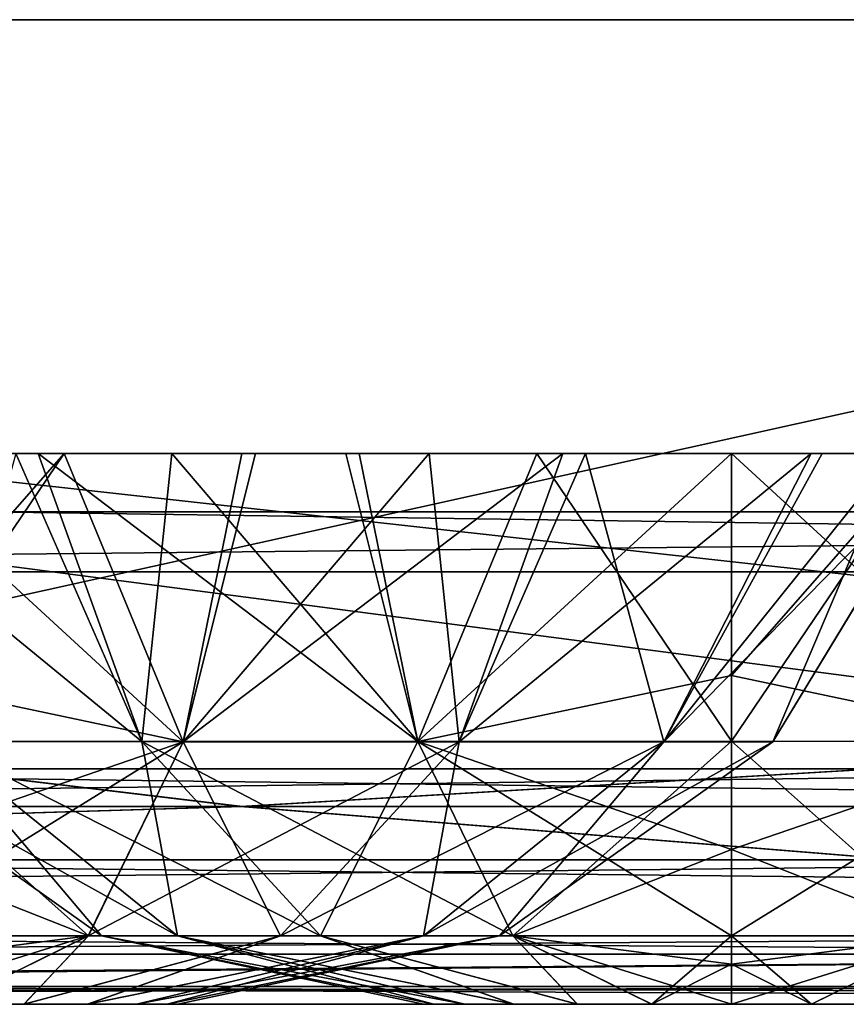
# Model space of a CAD drawing. Header units: millimetres. Extents: x -168 to 168, y -6 to 84.
# Tile 454 of 656: x 63.55 to 65.23, y -2 to 0. Entities that reach past the tile are written whole.
import ezdxf

# ---------------------------------------------------------------- set-up
doc = ezdxf.new("R2010")
doc.units = ezdxf.units.MM
doc.header["$LTSCALE"] = 65.185185
for name, color, linetype in [('14', 7, 'CONTINUOUS'), ('177', 7, 'CONTINUOUS'), ('207', 7, 'CONTINUOUS'), ('209', 7, 'CONTINUOUS'), ('213', 7, 'CONTINUOUS'), ('506', 7, 'CONTINUOUS'), ('507', 7, 'CONTINUOUS'), ('508', 7, 'CONTINUOUS'), ('509', 7, 'CONTINUOUS'), ('51', 7, 'CONTINUOUS'), ('510', 7, 'CONTINUOUS'), ('511', 7, 'CONTINUOUS'), ('54', 7, 'CONTINUOUS'), ('554', 7, 'CONTINUOUS'), ('556', 7, 'CONTINUOUS'), ('6', 7, 'CONTINUOUS'), ('66', 7, 'CONTINUOUS'), ('67', 7, 'CONTINUOUS'), ('70', 7, 'CONTINUOUS'), ('9', 7, 'CONTINUOUS')]:
    doc.layers.add(name, color=color, linetype=linetype)

msp = doc.modelspace()

# ---------------------------------------------------------------- linework, layer by layer
at = {"layer": '14', "linetype": 'CONTINUOUS'}
for points in [[(61.9698, -1.7064, -124.7895), (61.9698, -1.5218, -124.8336), (76.2636, -1.7064, -124.7895), (61.9698, -1.7064, -124.7895)], [(76.2636, -1.7064, -124.7895), (61.9698, -1.5218, -124.8336), (68.7969, -1.5218, -124.8336), (76.2636, -1.7064, -124.7895)], [(61.9698, -1.8612, -124.6798), (61.9698, -1.7064, -124.7895), (76.2636, -1.8612, -124.6798), (61.9698, -1.8612, -124.6798)], [(76.2636, -1.8612, -124.6798), (61.9698, -1.7064, -124.7895), (76.2636, -1.7064, -124.7895), (76.2636, -1.8612, -124.6798)], [(61.9698, -1.964, -124.5203), (61.9698, -1.8612, -124.6798), (76.2636, -1.964, -124.5203), (61.9698, -1.964, -124.5203)], [(76.2636, -1.964, -124.5203), (61.9698, -1.8612, -124.6798), (76.2636, -1.8612, -124.6798), (76.2636, -1.964, -124.5203)], [(70.3013, -2, -124.334), (61.9698, -2, -124.334), (61.9698, -1.964, -124.5203), (70.3013, -2, -124.334)], [(76.2635, -2, -124.334), (70.3013, -2, -124.334), (61.9698, -1.964, -124.5203), (76.2635, -2, -124.334)], [(76.2635, -2, -124.334), (61.9698, -1.964, -124.5203), (76.2636, -1.964, -124.5203), (76.2635, -2, -124.334)]]:
    msp.add_3dface(points, dxfattribs=at)
at = {"layer": '177', "linetype": 'CONTINUOUS'}
for points in [[(55.0671, 0, 124.9), (55.0376, -1.5218, 124.8336), (66.6738, -1.5218, 124.8336), (55.0671, 0, 124.9)], [(55.0671, 0, 124.9), (66.6738, -1.5218, 124.8336), (68.7969, -1.5218, 124.8336), (55.0671, 0, 124.9)], [(68.8339, 0, 124.9), (55.0671, 0, 124.9), (68.7969, -1.5218, 124.8336), (68.8339, 0, 124.9)]]:
    msp.add_3dface(points, dxfattribs=at)
at = {"layer": '207', "linetype": 'CONTINUOUS'}
for points in [[(77.7803, -1, 63.7044), (63.4866, -1, 63.6635), (77.7803, -1, 49.5479), (77.7803, -1, 63.7044)], [(63.4866, -1, 49.516), (63.4866, -1, 35.3686), (77.7803, -1, 35.3913), (63.4866, -1, 49.516)], [(77.7803, -1, 49.5479), (63.4866, -1, 49.516), (77.7803, -1, 35.3913), (77.7803, -1, 49.5479)], [(63.4866, -1, 35.3686), (63.4866, -1, 21.2212), (77.7803, -1, 21.2348), (63.4866, -1, 35.3686)], [(77.7803, -1, 35.3913), (63.4866, -1, 35.3686), (77.7803, -1, 21.2348), (77.7803, -1, 35.3913)], [(63.4866, -1, 21.2212), (63.4866, -1, 7.0737), (77.7803, -1, 7.0783), (63.4866, -1, 21.2212)], [(77.7803, -1, 21.2348), (63.4866, -1, 21.2212), (77.7803, -1, 7.0783), (77.7803, -1, 21.2348)], [(63.4866, -1, 7.0737), (63.4866, -1, -7.0737), (77.7803, -1, 7.0783), (63.4866, -1, 7.0737)], [(63.4866, -1, -7.0737), (63.4866, -1, -21.2212), (77.7803, -1, -7.0783), (63.4866, -1, -7.0737)], [(77.7803, -1, 7.0783), (63.4866, -1, -7.0737), (77.7803, -1, -7.0783), (77.7803, -1, 7.0783)], [(63.4866, -1, -21.2212), (63.4866, -1, -35.3686), (77.7803, -1, -21.2348), (63.4866, -1, -21.2212)], [(77.7803, -1, -7.0783), (63.4866, -1, -21.2212), (77.7803, -1, -21.2348), (77.7803, -1, -7.0783)], [(63.4866, -1, -35.3686), (63.4866, -1, -49.516), (77.7803, -1, -35.3913), (63.4866, -1, -35.3686)], [(63.4866, -1, 120.2521), (63.4866, -1, 106.1058), (77.7803, -1, 106.174), (63.4866, -1, 120.2521)], [(71.9608, -1, 120.2959), (63.4866, -1, 120.2521), (77.7803, -1, 106.174), (71.9608, -1, 120.2959)], [(63.4866, -1, 106.1058), (63.4866, -1, 91.9583), (77.7803, -1, 92.0174), (63.4866, -1, 106.1058)], [(77.7803, -1, 106.174), (63.4866, -1, 106.1058), (77.7803, -1, 92.0174), (77.7803, -1, 106.174)], [(63.4866, -1, 91.9583), (63.4866, -1, 77.8109), (77.7803, -1, 77.8609), (63.4866, -1, 91.9583)], [(77.7803, -1, 92.0174), (63.4866, -1, 91.9583), (77.7803, -1, 77.8609), (77.7803, -1, 92.0174)], [(63.4866, -1, 77.8109), (63.4866, -1, 63.6635), (77.7803, -1, 63.7044), (63.4866, -1, 77.8109)], [(77.7803, -1, 77.8609), (63.4866, -1, 77.8109), (77.7803, -1, 63.7044), (77.7803, -1, 77.8609)], [(63.4866, -1, 63.6635), (63.4866, -1, 49.516), (77.7803, -1, 49.5479), (63.4866, -1, 63.6635)], [(77.7803, -1, -21.2348), (63.4866, -1, -35.3686), (77.7803, -1, -35.3913), (77.7803, -1, -21.2348)], [(63.4866, -1, -49.516), (63.4866, -1, -63.6635), (77.7803, -1, -49.5479), (63.4866, -1, -49.516)], [(77.7803, -1, -35.3913), (63.4866, -1, -49.516), (77.7803, -1, -49.5479), (77.7803, -1, -35.3913)], [(63.4866, -1, -63.6635), (63.4866, -1, -77.8109), (77.7803, -1, -63.7044), (63.4866, -1, -63.6635)], [(77.7803, -1, -49.5479), (63.4866, -1, -63.6635), (77.7803, -1, -63.7044), (77.7803, -1, -49.5479)], [(63.4866, -1, -77.8109), (63.4866, -1, -91.9583), (77.7803, -1, -77.8609), (63.4866, -1, -77.8109)], [(77.7803, -1, -63.7044), (63.4866, -1, -77.8109), (77.7803, -1, -77.8609), (77.7803, -1, -63.7044)], [(63.4866, -1, -91.9583), (63.4866, -1, -106.1058), (77.7803, -1, -92.0174), (63.4866, -1, -91.9583)], [(77.7803, -1, -77.8609), (63.4866, -1, -91.9583), (77.7803, -1, -92.0174), (77.7803, -1, -77.8609)], [(63.4866, -1, -106.1058), (63.4866, -1, -120.2521), (77.7803, -1, -106.174), (63.4866, -1, -106.1058)], [(77.7803, -1, -92.0174), (63.4866, -1, -106.1058), (77.7803, -1, -106.174), (77.7803, -1, -92.0174)], [(77.7803, -1, -106.174), (63.4866, -1, -120.2521), (71.9608, -1, -120.2959), (77.7803, -1, -106.174)]]:
    msp.add_3dface(points, dxfattribs=at)
at = {"layer": '209', "linetype": 'CONTINUOUS'}
for points in [[(60.0287, -1.1213, -120.3571), (72.0343, -1.1213, -120.4176), (63.4866, -1, -120.2521), (60.0287, -1.1213, -120.3571)], [(63.4866, -1, -120.2521), (72.0343, -1.1213, -120.4176), (71.9608, -1, -120.2959), (63.4866, -1, -120.2521)]]:
    msp.add_3dface(points, dxfattribs=at)
at = {"layer": '213', "linetype": 'CONTINUOUS'}
for points in [[(60.0287, -1.1213, 120.3571), (63.4866, -1, 120.2521), (71.9608, -1, 120.2959), (60.0287, -1.1213, 120.3571)], [(72.0343, -1.1213, 120.4176), (60.0287, -1.1213, 120.3571), (71.9608, -1, 120.2959), (72.0343, -1.1213, 120.4176)]]:
    msp.add_3dface(points, dxfattribs=at)
at = {"layer": '506', "linetype": 'CONTINUOUS'}
for points in [[(64.3744, -2, 38.9997), (64.3958, -2, 38.838), (64.3956, -2, 39.1615), (64.3744, -2, 38.9997)], [(64.3956, -2, 39.1615), (64.3958, -2, 38.838), (64.4579, -2, 39.3123), (64.3956, -2, 39.1615)], [(64.3958, -2, 38.838), (64.4582, -2, 38.6873), (64.4579, -2, 39.3123), (64.3958, -2, 38.838)], [(64.4579, -2, 39.3123), (64.4582, -2, 38.6873), (64.5572, -2, 39.4418), (64.4579, -2, 39.3123)], [(64.4582, -2, 38.6873), (64.5576, -2, 38.5577), (64.5572, -2, 39.4418), (64.4582, -2, 38.6873)], [(64.5572, -2, 39.4418), (64.5576, -2, 38.5577), (64.6865, -2, 39.5413), (64.5572, -2, 39.4418)], [(64.5576, -2, 38.5577), (64.6871, -2, 38.4583), (64.6865, -2, 39.5413), (64.5576, -2, 38.5577)], [(64.6865, -2, 39.5413), (64.6871, -2, 38.4583), (64.8375, -2, 39.6041), (64.6865, -2, 39.5413)], [(64.6871, -2, 38.4583), (64.8379, -2, 38.3958), (64.8375, -2, 39.6041), (64.6871, -2, 38.4583)], [(64.8375, -2, 39.6041), (65, -2, 38.3744), (65, -2, 39.6256), (64.8375, -2, 39.6041)], [(64.8379, -2, 38.3958), (65, -2, 38.3744), (64.8375, -2, 39.6041), (64.8379, -2, 38.3958)], [(65.1621, -2, 39.6042), (65, -2, 39.6256), (65.1625, -2, 38.3959), (65.1621, -2, 39.6042)], [(65, -2, 39.6256), (65, -2, 38.3744), (65.1625, -2, 38.3959), (65, -2, 39.6256)], [(65.3129, -2, 39.5417), (65.1621, -2, 39.6042), (65.1625, -2, 38.3959), (65.3129, -2, 39.5417)], [(65.3135, -2, 38.4587), (65.3129, -2, 39.5417), (65.1625, -2, 38.3959), (65.3135, -2, 38.4587)]]:
    msp.add_3dface(points, dxfattribs=at)
at = {"layer": '507', "linetype": 'CONTINUOUS'}
for points in [[(63.3868, -1.4659, 38.0686), (63.0885, -0.8815, 37.8651), (63.8026, -1.4659, 37.573), (63.3868, -1.4659, 38.0686)], [(63.0885, -0.8815, 37.8651), (63.5924, -0.8815, 37.2794), (63.8026, -1.4659, 37.573), (63.0885, -0.8815, 37.8651)], [(63.8026, -1.4659, 40.427), (63.5467, -0.8815, 40.6822), (63.3868, -1.4659, 39.9314), (63.8026, -1.4659, 40.427)], [(63.8638, -0.8815, 40.9107), (63.5467, -0.8815, 40.6822), (63.8026, -1.4659, 40.427), (63.8638, -0.8815, 40.9107)], [(63.5924, -0.8815, 37.2794), (64.2442, -0.8815, 36.9094), (64.3629, -1.4659, 37.2495), (63.5924, -0.8815, 37.2794)], [(63.8026, -1.4659, 37.573), (63.5924, -0.8815, 37.2794), (64.3629, -1.4659, 37.2495), (63.8026, -1.4659, 37.573)], [(64.3629, -1.4659, 40.7505), (63.8638, -0.8815, 40.9107), (63.8026, -1.4659, 40.427), (64.3629, -1.4659, 40.7505)], [(64.2166, -0.8815, 41.0804), (63.8638, -0.8815, 40.9107), (64.3629, -1.4659, 40.7505), (64.2166, -0.8815, 41.0804)], [(64.6048, -0.8815, 41.1876), (64.2166, -0.8815, 41.0804), (64.3629, -1.4659, 40.7505), (64.6048, -0.8815, 41.1876)], [(64.2442, -0.8815, 36.9094), (65, -0.8815, 36.777), (64.3629, -1.4659, 37.2495), (64.2442, -0.8815, 36.9094)], [(64.3629, -1.4659, 37.2495), (65, -0.8815, 36.777), (65, -1.3318, 37.0234), (64.3629, -1.4659, 37.2495)], [(65, -1.4658, 40.8629), (64.6048, -0.8815, 41.1876), (64.3629, -1.4659, 40.7505), (65, -1.4658, 40.8629)], [(65, -0.8815, 41.223), (64.6048, -0.8815, 41.1876), (65, -1.4658, 40.8629), (65, -0.8815, 41.223)], [(65, -1.3318, 40.9766), (65, -0.8815, 41.223), (65, -1.4658, 40.8629), (65, -1.3318, 40.9766)], [(65, -1.4658, 37.1371), (64.3629, -1.4659, 37.2495), (65, -1.3318, 37.0234), (65, -1.4658, 37.1371)], [(63.1655, -1.4659, 38.6765), (63.3868, -1.4659, 38.0686), (63.7208, -1.8609, 38.7744), (63.1655, -1.4659, 38.6765)], [(63.8751, -1.8609, 39.6495), (63.1655, -1.4659, 39.3235), (63.7208, -1.8609, 39.2256), (63.8751, -1.8609, 39.6495)], [(63.1655, -1.4659, 39.3235), (63.1655, -1.4659, 38.6765), (63.7208, -1.8609, 39.2256), (63.1655, -1.4659, 39.3235)], [(63.3868, -1.4659, 39.9314), (63.1655, -1.4659, 39.3235), (63.8751, -1.8609, 39.6495), (63.3868, -1.4659, 39.9314)], [(63.7208, -1.8609, 39.2256), (63.1655, -1.4659, 38.6765), (63.7208, -1.8609, 38.7744), (63.7208, -1.8609, 39.2256)], [(64.1651, -1.8609, 39.995), (63.3868, -1.4659, 39.9314), (63.8751, -1.8609, 39.6495), (64.1651, -1.8609, 39.995)], [(63.8026, -1.4659, 40.427), (63.3868, -1.4659, 39.9314), (64.1651, -1.8609, 39.995), (63.8026, -1.4659, 40.427)], [(63.7208, -1.8609, 38.7744), (63.3868, -1.4659, 38.0686), (63.8751, -1.8609, 38.3505), (63.7208, -1.8609, 38.7744)], [(63.3868, -1.4659, 38.0686), (63.8026, -1.4659, 37.573), (63.8751, -1.8609, 38.3505), (63.3868, -1.4659, 38.0686)], [(64.5557, -1.8609, 40.2206), (63.8026, -1.4659, 40.427), (64.1651, -1.8609, 39.995), (64.5557, -1.8609, 40.2206)], [(64.3629, -1.4659, 40.7505), (63.8026, -1.4659, 40.427), (64.5557, -1.8609, 40.2206), (64.3629, -1.4659, 40.7505)], [(63.8751, -1.8609, 38.3505), (63.8026, -1.4659, 37.573), (64.1651, -1.8609, 38.005), (63.8751, -1.8609, 38.3505)], [(63.8026, -1.4659, 37.573), (64.3629, -1.4659, 37.2495), (64.1651, -1.8609, 38.005), (63.8026, -1.4659, 37.573)], [(64.1651, -1.8609, 38.005), (64.3629, -1.4659, 37.2495), (64.5557, -1.8609, 37.7794), (64.1651, -1.8609, 38.005)], [(65, -1.4658, 40.8629), (64.3629, -1.4659, 40.7505), (65, -1.6856, 40.6105), (65, -1.4658, 40.8629)], [(64.3629, -1.4659, 37.2495), (65, -1.4658, 37.1371), (64.5557, -1.8609, 37.7794), (64.3629, -1.4659, 37.2495)], [(65, -1.8609, 40.299), (64.3629, -1.4659, 40.7505), (64.5557, -1.8609, 40.2206), (65, -1.8609, 40.299)], [(65, -1.6856, 40.6105), (64.3629, -1.4659, 40.7505), (65, -1.8609, 40.299), (65, -1.6856, 40.6105)], [(65, -1.4658, 37.1371), (65, -1.6856, 37.3895), (64.5557, -1.8609, 37.7794), (65, -1.4658, 37.1371)], [(64.5557, -1.8609, 37.7794), (65, -1.6856, 37.3895), (65, -1.8609, 37.701), (64.5557, -1.8609, 37.7794)], [(64.4579, -2, 39.3123), (63.8751, -1.8609, 39.6495), (63.7208, -1.8609, 39.2256), (64.4579, -2, 39.3123)], [(64.3956, -2, 39.1615), (64.4579, -2, 39.3123), (63.7208, -1.8609, 39.2256), (64.3956, -2, 39.1615)], [(64.3958, -2, 38.838), (64.3744, -2, 38.9997), (63.7208, -1.8609, 38.7744), (64.3958, -2, 38.838)], [(64.3958, -2, 38.838), (63.7208, -1.8609, 38.7744), (63.8751, -1.8609, 38.3505), (64.3958, -2, 38.838)], [(64.3744, -2, 38.9997), (64.3956, -2, 39.1615), (63.7208, -1.8609, 39.2256), (64.3744, -2, 38.9997)], [(64.3744, -2, 38.9997), (63.7208, -1.8609, 39.2256), (63.7208, -1.8609, 38.7744), (64.3744, -2, 38.9997)], [(64.4579, -2, 39.3123), (64.5572, -2, 39.4418), (63.8751, -1.8609, 39.6495), (64.4579, -2, 39.3123)], [(64.5572, -2, 39.4418), (64.1651, -1.8609, 39.995), (63.8751, -1.8609, 39.6495), (64.5572, -2, 39.4418)], [(64.5576, -2, 38.5577), (64.4582, -2, 38.6873), (63.8751, -1.8609, 38.3505), (64.5576, -2, 38.5577)], [(64.5576, -2, 38.5577), (63.8751, -1.8609, 38.3505), (64.1651, -1.8609, 38.005), (64.5576, -2, 38.5577)], [(64.4582, -2, 38.6873), (64.3958, -2, 38.838), (63.8751, -1.8609, 38.3505), (64.4582, -2, 38.6873)], [(64.5572, -2, 39.4418), (64.6865, -2, 39.5413), (64.1651, -1.8609, 39.995), (64.5572, -2, 39.4418)], [(64.6865, -2, 39.5413), (64.5557, -1.8609, 40.2206), (64.1651, -1.8609, 39.995), (64.6865, -2, 39.5413)], [(64.6871, -2, 38.4583), (64.5576, -2, 38.5577), (64.1651, -1.8609, 38.005), (64.6871, -2, 38.4583)], [(64.6871, -2, 38.4583), (64.1651, -1.8609, 38.005), (64.5557, -1.8609, 37.7794), (64.6871, -2, 38.4583)], [(64.6865, -2, 39.5413), (64.8375, -2, 39.6041), (64.5557, -1.8609, 40.2206), (64.6865, -2, 39.5413)], [(64.8375, -2, 39.6041), (65, -2, 39.6256), (64.5557, -1.8609, 40.2206), (64.8375, -2, 39.6041)], [(64.5557, -1.8609, 40.2206), (65, -2, 39.6256), (65, -1.9185, 40.1457), (64.5557, -1.8609, 40.2206)], [(65, -1.8609, 40.299), (64.5557, -1.8609, 40.2206), (65, -1.9185, 40.1457), (65, -1.8609, 40.299)], [(64.8379, -2, 38.3958), (64.6871, -2, 38.4583), (64.5557, -1.8609, 37.7794), (64.8379, -2, 38.3958)], [(64.8379, -2, 38.3958), (64.5557, -1.8609, 37.7794), (65, -1.8609, 37.701), (64.8379, -2, 38.3958)], [(64.8379, -2, 38.3958), (65, -1.8609, 37.701), (65, -1.9185, 37.8543), (64.8379, -2, 38.3958)], [(65, -2, 38.3744), (64.8379, -2, 38.3958), (65, -1.9185, 37.8543), (65, -2, 38.3744)]]:
    msp.add_3dface(points, dxfattribs=at)
at = {"layer": '508', "linetype": 'CONTINUOUS'}
for points in [[(65, -0.8815, 41.223), (65, -1.3318, 40.9766), (65.6369, -1.4666, 40.7498), (65, -0.8815, 41.223)], [(65, -0.8815, 41.223), (65.6369, -1.4666, 40.7498), (65.7558, -0.8815, 41.0906), (65, -0.8815, 41.223)], [(65, -1.3318, 37.0234), (65, -0.8815, 36.777), (65.3952, -0.8815, 36.8124), (65, -1.3318, 37.0234)], [(65, -1.4658, 37.1371), (65, -1.3318, 37.0234), (65.3952, -0.8815, 36.8124), (65, -1.4658, 37.1371)], [(65.6369, -1.4666, 37.2502), (65, -1.4658, 37.1371), (65.3952, -0.8815, 36.8124), (65.6369, -1.4666, 37.2502)], [(65, -1.3318, 40.9766), (65, -1.4658, 40.8629), (65.6369, -1.4666, 40.7498), (65, -1.3318, 40.9766)], [(65, -1.6856, 37.3895), (65, -1.4658, 37.1371), (65.6369, -1.4666, 37.2502), (65, -1.6856, 37.3895)], [(65, -1.4658, 40.8629), (65, -1.6856, 40.6105), (65.4441, -1.8612, 40.22), (65, -1.4658, 40.8629)], [(65.6369, -1.4666, 40.7498), (65, -1.4658, 40.8629), (65.4441, -1.8612, 40.22), (65.6369, -1.4666, 40.7498)], [(65, -1.8609, 37.701), (65, -1.6856, 37.3895), (65.6369, -1.4666, 37.2502), (65, -1.8609, 37.701)], [(65, -1.8609, 37.701), (65.6369, -1.4666, 37.2502), (65.444, -1.8612, 37.78), (65, -1.8609, 37.701)], [(65, -1.6856, 40.6105), (65, -1.8609, 40.299), (65.4441, -1.8612, 40.22), (65, -1.6856, 40.6105)], [(65, -1.9185, 37.8543), (65, -1.8609, 37.701), (65.444, -1.8612, 37.78), (65, -1.9185, 37.8543)], [(65, -1.8609, 40.299), (65.1621, -2, 39.6042), (65.4441, -1.8612, 40.22), (65, -1.8609, 40.299)], [(65.1621, -2, 39.6042), (65, -1.8609, 40.299), (65, -1.9185, 40.1457), (65.1621, -2, 39.6042)], [(65.1625, -2, 38.3959), (65, -2, 38.3744), (65.444, -1.8612, 37.78), (65.1625, -2, 38.3959)], [(65, -2, 38.3744), (65, -1.9185, 37.8543), (65.444, -1.8612, 37.78), (65, -2, 38.3744)], [(65.1621, -2, 39.6042), (65.3129, -2, 39.5417), (65.4441, -1.8612, 40.22), (65.1621, -2, 39.6042)], [(65.3135, -2, 38.4587), (65.1625, -2, 38.3959), (65.444, -1.8612, 37.78), (65.3135, -2, 38.4587)], [(65, -2, 39.6256), (65.1621, -2, 39.6042), (65, -1.9185, 40.1457), (65, -2, 39.6256)]]:
    msp.add_3dface(points, dxfattribs=at)
at = {"layer": '509', "linetype": 'CONTINUOUS'}
for points in [[(64.3744, -2, -28.0003), (64.3958, -2, -28.162), (64.3956, -2, -27.8385), (64.3744, -2, -28.0003)], [(64.3956, -2, -27.8385), (64.3958, -2, -28.162), (64.4579, -2, -27.6877), (64.3956, -2, -27.8385)], [(64.3958, -2, -28.162), (64.4582, -2, -28.3127), (64.4579, -2, -27.6877), (64.3958, -2, -28.162)], [(64.4579, -2, -27.6877), (64.4582, -2, -28.3127), (64.5572, -2, -27.5582), (64.4579, -2, -27.6877)], [(64.4582, -2, -28.3127), (64.5576, -2, -28.4423), (64.5572, -2, -27.5582), (64.4582, -2, -28.3127)], [(64.5572, -2, -27.5582), (64.5576, -2, -28.4423), (64.6865, -2, -27.4587), (64.5572, -2, -27.5582)], [(64.5576, -2, -28.4423), (64.6871, -2, -28.5417), (64.6865, -2, -27.4587), (64.5576, -2, -28.4423)], [(64.6865, -2, -27.4587), (64.6871, -2, -28.5417), (64.8375, -2, -27.3959), (64.6865, -2, -27.4587)], [(64.6871, -2, -28.5417), (64.8379, -2, -28.6042), (64.8375, -2, -27.3959), (64.6871, -2, -28.5417)], [(64.8375, -2, -27.3959), (65, -2, -28.6256), (65, -2, -27.3744), (64.8375, -2, -27.3959)], [(64.8379, -2, -28.6042), (65, -2, -28.6256), (64.8375, -2, -27.3959), (64.8379, -2, -28.6042)], [(65.1621, -2, -27.3958), (65, -2, -27.3744), (65.1625, -2, -28.6041), (65.1621, -2, -27.3958)], [(65, -2, -27.3744), (65, -2, -28.6256), (65.1625, -2, -28.6041), (65, -2, -27.3744)], [(65.3129, -2, -27.4583), (65.1621, -2, -27.3958), (65.1625, -2, -28.6041), (65.3129, -2, -27.4583)], [(65.3135, -2, -28.5413), (65.3129, -2, -27.4583), (65.1625, -2, -28.6041), (65.3135, -2, -28.5413)]]:
    msp.add_3dface(points, dxfattribs=at)
at = {"layer": '51', "linetype": 'CONTINUOUS'}
for points in [[(68.7916, -2, 122.5215), (55.5345, -2, 124.334), (55.2599, -2, 122.4575), (68.7916, -2, 122.5215)], [(66.6738, -2, 124.334), (55.5345, -2, 124.334), (68.7916, -2, 122.5215), (66.6738, -2, 124.334)]]:
    msp.add_3dface(points, dxfattribs=at)
at = {"layer": '510', "linetype": 'CONTINUOUS'}
for points in [[(63.3868, -1.4659, -28.9314), (63.0885, -0.8815, -29.1349), (63.8026, -1.4659, -29.427), (63.3868, -1.4659, -28.9314)], [(63.0885, -0.8815, -29.1349), (63.5924, -0.8815, -29.7206), (63.8026, -1.4659, -29.427), (63.0885, -0.8815, -29.1349)], [(63.8026, -1.4659, -26.573), (63.5467, -0.8815, -26.3178), (63.3868, -1.4659, -27.0686), (63.8026, -1.4659, -26.573)], [(63.8638, -0.8815, -26.0893), (63.5467, -0.8815, -26.3178), (63.8026, -1.4659, -26.573), (63.8638, -0.8815, -26.0893)], [(63.5924, -0.8815, -29.7206), (64.2442, -0.8815, -30.0906), (64.3629, -1.4659, -29.7505), (63.5924, -0.8815, -29.7206)], [(63.8026, -1.4659, -29.427), (63.5924, -0.8815, -29.7206), (64.3629, -1.4659, -29.7505), (63.8026, -1.4659, -29.427)], [(64.3629, -1.4659, -26.2495), (63.8638, -0.8815, -26.0893), (63.8026, -1.4659, -26.573), (64.3629, -1.4659, -26.2495)], [(64.2166, -0.8815, -25.9196), (63.8638, -0.8815, -26.0893), (64.3629, -1.4659, -26.2495), (64.2166, -0.8815, -25.9196)], [(64.6048, -0.8815, -25.8124), (64.2166, -0.8815, -25.9196), (64.3629, -1.4659, -26.2495), (64.6048, -0.8815, -25.8124)], [(64.2442, -0.8815, -30.0906), (65, -0.8815, -30.223), (64.3629, -1.4659, -29.7505), (64.2442, -0.8815, -30.0906)], [(64.3629, -1.4659, -29.7505), (65, -0.8815, -30.223), (65, -1.3318, -29.9766), (64.3629, -1.4659, -29.7505)], [(65, -1.4658, -26.1371), (64.6048, -0.8815, -25.8124), (64.3629, -1.4659, -26.2495), (65, -1.4658, -26.1371)], [(65, -0.8815, -25.777), (64.6048, -0.8815, -25.8124), (65, -1.4658, -26.1371), (65, -0.8815, -25.777)], [(65, -1.3318, -26.0234), (65, -0.8815, -25.777), (65, -1.4658, -26.1371), (65, -1.3318, -26.0234)], [(65, -1.4658, -29.8629), (64.3629, -1.4659, -29.7505), (65, -1.3318, -29.9766), (65, -1.4658, -29.8629)], [(63.1655, -1.4659, -28.3235), (63.3868, -1.4659, -28.9314), (63.7208, -1.8609, -28.2256), (63.1655, -1.4659, -28.3235)], [(63.8751, -1.8609, -27.3505), (63.1655, -1.4659, -27.6765), (63.7208, -1.8609, -27.7744), (63.8751, -1.8609, -27.3505)], [(63.1655, -1.4659, -27.6765), (63.1655, -1.4659, -28.3235), (63.7208, -1.8609, -27.7744), (63.1655, -1.4659, -27.6765)], [(63.3868, -1.4659, -27.0686), (63.1655, -1.4659, -27.6765), (63.8751, -1.8609, -27.3505), (63.3868, -1.4659, -27.0686)], [(63.7208, -1.8609, -27.7744), (63.1655, -1.4659, -28.3235), (63.7208, -1.8609, -28.2256), (63.7208, -1.8609, -27.7744)], [(64.1651, -1.8609, -27.005), (63.3868, -1.4659, -27.0686), (63.8751, -1.8609, -27.3505), (64.1651, -1.8609, -27.005)], [(63.8026, -1.4659, -26.573), (63.3868, -1.4659, -27.0686), (64.1651, -1.8609, -27.005), (63.8026, -1.4659, -26.573)], [(63.7208, -1.8609, -28.2256), (63.3868, -1.4659, -28.9314), (63.8751, -1.8609, -28.6495), (63.7208, -1.8609, -28.2256)], [(63.3868, -1.4659, -28.9314), (63.8026, -1.4659, -29.427), (63.8751, -1.8609, -28.6495), (63.3868, -1.4659, -28.9314)], [(64.5557, -1.8609, -26.7794), (63.8026, -1.4659, -26.573), (64.1651, -1.8609, -27.005), (64.5557, -1.8609, -26.7794)], [(64.3629, -1.4659, -26.2495), (63.8026, -1.4659, -26.573), (64.5557, -1.8609, -26.7794), (64.3629, -1.4659, -26.2495)], [(63.8751, -1.8609, -28.6495), (63.8026, -1.4659, -29.427), (64.1651, -1.8609, -28.995), (63.8751, -1.8609, -28.6495)], [(63.8026, -1.4659, -29.427), (64.3629, -1.4659, -29.7505), (64.1651, -1.8609, -28.995), (63.8026, -1.4659, -29.427)], [(64.1651, -1.8609, -28.995), (64.3629, -1.4659, -29.7505), (64.5557, -1.8609, -29.2206), (64.1651, -1.8609, -28.995)], [(65, -1.4658, -26.1371), (64.3629, -1.4659, -26.2495), (65, -1.6856, -26.3895), (65, -1.4658, -26.1371)], [(64.3629, -1.4659, -29.7505), (65, -1.4658, -29.8629), (64.5557, -1.8609, -29.2206), (64.3629, -1.4659, -29.7505)], [(65, -1.8609, -26.701), (64.3629, -1.4659, -26.2495), (64.5557, -1.8609, -26.7794), (65, -1.8609, -26.701)], [(65, -1.6856, -26.3895), (64.3629, -1.4659, -26.2495), (65, -1.8609, -26.701), (65, -1.6856, -26.3895)], [(65, -1.4658, -29.8629), (65, -1.6856, -29.6105), (64.5557, -1.8609, -29.2206), (65, -1.4658, -29.8629)], [(64.5557, -1.8609, -29.2206), (65, -1.6856, -29.6105), (65, -1.8609, -29.299), (64.5557, -1.8609, -29.2206)], [(64.4579, -2, -27.6877), (63.8751, -1.8609, -27.3505), (63.7208, -1.8609, -27.7744), (64.4579, -2, -27.6877)], [(64.3956, -2, -27.8385), (64.4579, -2, -27.6877), (63.7208, -1.8609, -27.7744), (64.3956, -2, -27.8385)], [(64.3958, -2, -28.162), (64.3744, -2, -28.0003), (63.7208, -1.8609, -28.2256), (64.3958, -2, -28.162)], [(64.3958, -2, -28.162), (63.7208, -1.8609, -28.2256), (63.8751, -1.8609, -28.6495), (64.3958, -2, -28.162)], [(64.3744, -2, -28.0003), (64.3956, -2, -27.8385), (63.7208, -1.8609, -27.7744), (64.3744, -2, -28.0003)], [(64.3744, -2, -28.0003), (63.7208, -1.8609, -27.7744), (63.7208, -1.8609, -28.2256), (64.3744, -2, -28.0003)], [(64.4579, -2, -27.6877), (64.5572, -2, -27.5582), (63.8751, -1.8609, -27.3505), (64.4579, -2, -27.6877)], [(64.5572, -2, -27.5582), (64.1651, -1.8609, -27.005), (63.8751, -1.8609, -27.3505), (64.5572, -2, -27.5582)], [(64.5576, -2, -28.4423), (64.4582, -2, -28.3127), (63.8751, -1.8609, -28.6495), (64.5576, -2, -28.4423)], [(64.5576, -2, -28.4423), (63.8751, -1.8609, -28.6495), (64.1651, -1.8609, -28.995), (64.5576, -2, -28.4423)], [(64.4582, -2, -28.3127), (64.3958, -2, -28.162), (63.8751, -1.8609, -28.6495), (64.4582, -2, -28.3127)], [(64.5572, -2, -27.5582), (64.6865, -2, -27.4587), (64.1651, -1.8609, -27.005), (64.5572, -2, -27.5582)], [(64.6865, -2, -27.4587), (64.5557, -1.8609, -26.7794), (64.1651, -1.8609, -27.005), (64.6865, -2, -27.4587)], [(64.6871, -2, -28.5417), (64.5576, -2, -28.4423), (64.1651, -1.8609, -28.995), (64.6871, -2, -28.5417)], [(64.6871, -2, -28.5417), (64.1651, -1.8609, -28.995), (64.5557, -1.8609, -29.2206), (64.6871, -2, -28.5417)], [(64.6865, -2, -27.4587), (64.8375, -2, -27.3959), (64.5557, -1.8609, -26.7794), (64.6865, -2, -27.4587)], [(64.8375, -2, -27.3959), (65, -2, -27.3744), (64.5557, -1.8609, -26.7794), (64.8375, -2, -27.3959)], [(64.5557, -1.8609, -26.7794), (65, -2, -27.3744), (65, -1.9185, -26.8543), (64.5557, -1.8609, -26.7794)], [(65, -1.8609, -26.701), (64.5557, -1.8609, -26.7794), (65, -1.9185, -26.8543), (65, -1.8609, -26.701)], [(64.8379, -2, -28.6042), (64.6871, -2, -28.5417), (64.5557, -1.8609, -29.2206), (64.8379, -2, -28.6042)], [(64.8379, -2, -28.6042), (64.5557, -1.8609, -29.2206), (65, -1.8609, -29.299), (64.8379, -2, -28.6042)], [(64.8379, -2, -28.6042), (65, -1.8609, -29.299), (65, -1.9185, -29.1457), (64.8379, -2, -28.6042)], [(65, -2, -28.6256), (64.8379, -2, -28.6042), (65, -1.9185, -29.1457), (65, -2, -28.6256)]]:
    msp.add_3dface(points, dxfattribs=at)
at = {"layer": '511', "linetype": 'CONTINUOUS'}
for points in [[(65, -0.8815, -25.777), (65, -1.3318, -26.0234), (65.6369, -1.4666, -26.2502), (65, -0.8815, -25.777)], [(65, -0.8815, -25.777), (65.6369, -1.4666, -26.2502), (65.7558, -0.8815, -25.9094), (65, -0.8815, -25.777)], [(65, -1.3318, -29.9766), (65, -0.8815, -30.223), (65.3952, -0.8815, -30.1876), (65, -1.3318, -29.9766)], [(65, -1.4658, -29.8629), (65, -1.3318, -29.9766), (65.3952, -0.8815, -30.1876), (65, -1.4658, -29.8629)], [(65.6369, -1.4666, -29.7498), (65, -1.4658, -29.8629), (65.3952, -0.8815, -30.1876), (65.6369, -1.4666, -29.7498)], [(65, -1.3318, -26.0234), (65, -1.4658, -26.1371), (65.6369, -1.4666, -26.2502), (65, -1.3318, -26.0234)], [(65, -1.6856, -29.6105), (65, -1.4658, -29.8629), (65.6369, -1.4666, -29.7498), (65, -1.6856, -29.6105)], [(65, -1.4658, -26.1371), (65, -1.6856, -26.3895), (65.4441, -1.8612, -26.78), (65, -1.4658, -26.1371)], [(65.6369, -1.4666, -26.2502), (65, -1.4658, -26.1371), (65.4441, -1.8612, -26.78), (65.6369, -1.4666, -26.2502)], [(65, -1.8609, -29.299), (65, -1.6856, -29.6105), (65.6369, -1.4666, -29.7498), (65, -1.8609, -29.299)], [(65, -1.8609, -29.299), (65.6369, -1.4666, -29.7498), (65.444, -1.8612, -29.22), (65, -1.8609, -29.299)], [(65, -1.6856, -26.3895), (65, -1.8609, -26.701), (65.4441, -1.8612, -26.78), (65, -1.6856, -26.3895)], [(65, -1.9185, -29.1457), (65, -1.8609, -29.299), (65.444, -1.8612, -29.22), (65, -1.9185, -29.1457)], [(65, -1.8609, -26.701), (65.1621, -2, -27.3958), (65.4441, -1.8612, -26.78), (65, -1.8609, -26.701)], [(65.1621, -2, -27.3958), (65, -1.8609, -26.701), (65, -1.9185, -26.8543), (65.1621, -2, -27.3958)], [(65.1625, -2, -28.6041), (65, -2, -28.6256), (65.444, -1.8612, -29.22), (65.1625, -2, -28.6041)], [(65, -2, -28.6256), (65, -1.9185, -29.1457), (65.444, -1.8612, -29.22), (65, -2, -28.6256)], [(65.1621, -2, -27.3958), (65.3129, -2, -27.4583), (65.4441, -1.8612, -26.78), (65.1621, -2, -27.3958)], [(65.3135, -2, -28.5413), (65.1625, -2, -28.6041), (65.444, -1.8612, -29.22), (65.3135, -2, -28.5413)], [(65, -2, -27.3744), (65.1621, -2, -27.3958), (65, -1.9185, -26.8543), (65, -2, -27.3744)]]:
    msp.add_3dface(points, dxfattribs=at)
at = {"layer": '54', "linetype": 'CONTINUOUS'}
for points in [[(64.0069, -1.5981, 120.9973), (49.7837, -1.5981, 120.9355), (60.0287, -1.1213, 120.3571), (64.0069, -1.5981, 120.9973)], [(72.0343, -1.1213, 120.4176), (64.0069, -1.5981, 120.9973), (60.0287, -1.1213, 120.3571), (72.0343, -1.1213, 120.4176)], [(78.23, -1.5981, 121.0745), (64.0069, -1.5981, 120.9973), (72.0343, -1.1213, 120.4176), (78.23, -1.5981, 121.0745)], [(64.0069, -1.5981, 120.9973), (54.1672, -1.898, 121.6772), (49.7837, -1.5981, 120.9355), (64.0069, -1.5981, 120.9973)], [(67.7086, -1.898, 121.7402), (54.1672, -1.898, 121.6772), (64.0069, -1.5981, 120.9973), (67.7086, -1.898, 121.7402)], [(78.23, -1.5981, 121.0745), (67.7086, -1.898, 121.7402), (64.0069, -1.5981, 120.9973), (78.23, -1.5981, 121.0745)], [(67.7086, -1.898, 121.7402), (55.2599, -2, 122.4575), (54.1672, -1.898, 121.6772), (67.7086, -1.898, 121.7402)], [(68.7916, -2, 122.5215), (55.2599, -2, 122.4575), (67.7086, -1.898, 121.7402), (68.7916, -2, 122.5215)]]:
    msp.add_3dface(points, dxfattribs=at)
at = {"layer": '554', "linetype": 'CONTINUOUS'}
for points in [[(63.5629, -2, 73.2917), (63.4121, -2, 73.3542), (63.4125, -2, 72.1459), (63.5629, -2, 73.2917)], [(63.5635, -2, 72.2087), (63.5629, -2, 73.2917), (63.4125, -2, 72.1459), (63.5635, -2, 72.2087)], [(63.6924, -2, 73.1923), (63.5629, -2, 73.2917), (63.5635, -2, 72.2087), (63.6924, -2, 73.1923)], [(63.6928, -2, 72.3082), (63.6924, -2, 73.1923), (63.5635, -2, 72.2087), (63.6928, -2, 72.3082)], [(63.7918, -2, 73.0627), (63.6924, -2, 73.1923), (63.6928, -2, 72.3082), (63.7918, -2, 73.0627)], [(63.7921, -2, 72.4377), (63.7918, -2, 73.0627), (63.6928, -2, 72.3082), (63.7921, -2, 72.4377)], [(63.8542, -2, 72.912), (63.7918, -2, 73.0627), (63.7921, -2, 72.4377), (63.8542, -2, 72.912)], [(63.8544, -2, 72.5885), (63.8542, -2, 72.912), (63.7921, -2, 72.4377), (63.8544, -2, 72.5885)], [(63.8756, -2, 72.7503), (63.8542, -2, 72.912), (63.8544, -2, 72.5885), (63.8756, -2, 72.7503)]]:
    msp.add_3dface(points, dxfattribs=at)
at = {"layer": '556', "linetype": 'CONTINUOUS'}
for points in [[(63.25, -0.8815, 74.973), (63.25, -1.3318, 74.7266), (63.8869, -1.4666, 74.4998), (63.25, -0.8815, 74.973)], [(63.25, -0.8815, 74.973), (63.8869, -1.4666, 74.4998), (64.0058, -0.8815, 74.8406), (63.25, -0.8815, 74.973)], [(63.25, -1.3318, 70.7734), (63.25, -0.8815, 70.527), (63.6452, -0.8815, 70.5624), (63.25, -1.3318, 70.7734)], [(63.25, -1.4658, 70.8871), (63.25, -1.3318, 70.7734), (63.6452, -0.8815, 70.5624), (63.25, -1.4658, 70.8871)], [(63.8869, -1.4666, 71.0002), (63.25, -1.4658, 70.8871), (63.6452, -0.8815, 70.5624), (63.8869, -1.4666, 71.0002)], [(64.0334, -0.8815, 70.6696), (63.8869, -1.4666, 71.0002), (63.6452, -0.8815, 70.5624), (64.0334, -0.8815, 70.6696)], [(64.4469, -1.4666, 71.3236), (63.8869, -1.4666, 71.0002), (64.3862, -0.8815, 70.8393), (64.4469, -1.4666, 71.3236)], [(64.3862, -0.8815, 70.8393), (63.8869, -1.4666, 71.0002), (64.0334, -0.8815, 70.6696), (64.3862, -0.8815, 70.8393)], [(64.0058, -0.8815, 74.8406), (63.8869, -1.4666, 74.4998), (64.6576, -0.8815, 74.4706), (64.0058, -0.8815, 74.8406)], [(63.8869, -1.4666, 74.4998), (64.4469, -1.4666, 74.1764), (64.6576, -0.8815, 74.4706), (63.8869, -1.4666, 74.4998)], [(64.7033, -0.8815, 71.0678), (64.4469, -1.4666, 71.3236), (64.3862, -0.8815, 70.8393), (64.7033, -0.8815, 71.0678)], [(64.4469, -1.4666, 74.1764), (64.8626, -1.4666, 73.681), (65.1615, -0.8815, 73.8849), (64.4469, -1.4666, 74.1764)], [(64.6576, -0.8815, 74.4706), (64.4469, -1.4666, 74.1764), (65.1615, -0.8815, 73.8849), (64.6576, -0.8815, 74.4706)], [(64.8626, -1.4666, 71.819), (64.4469, -1.4666, 71.3236), (64.7033, -0.8815, 71.0678), (64.8626, -1.4666, 71.819)], [(65.1835, -0.8815, 71.6531), (64.8626, -1.4666, 71.819), (64.7033, -0.8815, 71.0678), (65.1835, -0.8815, 71.6531)], [(64.8626, -1.4666, 73.681), (65.0838, -1.4666, 73.0733), (65.3321, -0.8814, 73.529), (64.8626, -1.4666, 73.681)], [(65.1615, -0.8815, 73.8849), (64.8626, -1.4666, 73.681), (65.3321, -0.8814, 73.529), (65.1615, -0.8815, 73.8849)], [(65.4386, -0.8815, 72.3605), (64.8626, -1.4666, 71.819), (65.1835, -0.8815, 71.6531), (65.4386, -0.8815, 72.3605)], [(65.0838, -1.4666, 72.4266), (64.8626, -1.4666, 71.819), (65.4386, -0.8815, 72.3605), (65.0838, -1.4666, 72.4266)], [(65.4392, -0.8815, 73.1364), (65.0838, -1.4666, 72.4266), (65.4386, -0.8815, 72.3605), (65.4392, -0.8815, 73.1364)], [(65.3321, -0.8814, 73.529), (65.0838, -1.4666, 73.0733), (65.4392, -0.8815, 73.1364), (65.3321, -0.8814, 73.529)], [(65.0838, -1.4666, 73.0733), (65.0838, -1.4666, 72.4266), (65.4392, -0.8815, 73.1364), (65.0838, -1.4666, 73.0733)], [(63.25, -1.3318, 74.7266), (63.25, -1.4658, 74.6129), (63.8869, -1.4666, 74.4998), (63.25, -1.3318, 74.7266)], [(63.25, -1.6856, 71.1395), (63.25, -1.4658, 70.8871), (63.8869, -1.4666, 71.0002), (63.25, -1.6856, 71.1395)], [(63.25, -1.4658, 74.6129), (63.25, -1.6856, 74.3605), (63.6941, -1.8612, 73.97), (63.25, -1.4658, 74.6129)], [(63.8869, -1.4666, 74.4998), (63.25, -1.4658, 74.6129), (63.6941, -1.8612, 73.97), (63.8869, -1.4666, 74.4998)], [(63.25, -1.8609, 71.451), (63.25, -1.6856, 71.1395), (63.8869, -1.4666, 71.0002), (63.25, -1.8609, 71.451)], [(63.25, -1.8609, 71.451), (63.8869, -1.4666, 71.0002), (63.694, -1.8612, 71.53), (63.25, -1.8609, 71.451)], [(63.8869, -1.4666, 71.0002), (64.4469, -1.4666, 71.3236), (63.694, -1.8612, 71.53), (63.8869, -1.4666, 71.0002)], [(63.694, -1.8612, 71.53), (64.4469, -1.4666, 71.3236), (64.0845, -1.8612, 71.7555), (63.694, -1.8612, 71.53)], [(64.0845, -1.8612, 73.7445), (63.8869, -1.4666, 74.4998), (63.6941, -1.8612, 73.97), (64.0845, -1.8612, 73.7445)], [(64.4469, -1.4666, 74.1764), (63.8869, -1.4666, 74.4998), (64.0845, -1.8612, 73.7445), (64.4469, -1.4666, 74.1764)], [(64.3743, -1.8612, 73.3991), (64.4469, -1.4666, 74.1764), (64.0845, -1.8612, 73.7445), (64.3743, -1.8612, 73.3991)], [(64.0845, -1.8612, 71.7555), (64.8626, -1.4666, 71.819), (64.3743, -1.8612, 72.1009), (64.0845, -1.8612, 71.7555)], [(64.4469, -1.4666, 71.3236), (64.8626, -1.4666, 71.819), (64.0845, -1.8612, 71.7555), (64.4469, -1.4666, 71.3236)], [(64.3743, -1.8612, 72.1009), (65.0838, -1.4666, 72.4266), (64.5285, -1.8612, 72.5246), (64.3743, -1.8612, 72.1009)], [(64.8626, -1.4666, 73.681), (64.4469, -1.4666, 74.1764), (64.3743, -1.8612, 73.3991), (64.8626, -1.4666, 73.681)], [(64.5285, -1.8612, 72.9754), (64.8626, -1.4666, 73.681), (64.3743, -1.8612, 73.3991), (64.5285, -1.8612, 72.9754)], [(64.8626, -1.4666, 71.819), (65.0838, -1.4666, 72.4266), (64.3743, -1.8612, 72.1009), (64.8626, -1.4666, 71.819)], [(65.0838, -1.4666, 72.4266), (65.0838, -1.4666, 73.0733), (64.5285, -1.8612, 72.5246), (65.0838, -1.4666, 72.4266)], [(65.0838, -1.4666, 73.0733), (64.8626, -1.4666, 73.681), (64.5285, -1.8612, 72.9754), (65.0838, -1.4666, 73.0733)], [(64.5285, -1.8612, 72.5246), (65.0838, -1.4666, 73.0733), (64.5285, -1.8612, 72.9754), (64.5285, -1.8612, 72.5246)], [(63.25, -1.6856, 74.3605), (63.25, -1.8609, 74.049), (63.6941, -1.8612, 73.97), (63.25, -1.6856, 74.3605)], [(63.25, -1.9185, 71.6043), (63.25, -1.8609, 71.451), (63.694, -1.8612, 71.53), (63.25, -1.9185, 71.6043)], [(63.25, -1.8609, 74.049), (63.4121, -2, 73.3542), (63.6941, -1.8612, 73.97), (63.25, -1.8609, 74.049)], [(63.4125, -2, 72.1459), (63.25, -2, 72.1244), (63.694, -1.8612, 71.53), (63.4125, -2, 72.1459)], [(63.25, -2, 72.1244), (63.25, -1.9185, 71.6043), (63.694, -1.8612, 71.53), (63.25, -2, 72.1244)], [(63.4121, -2, 73.3542), (63.5629, -2, 73.2917), (63.6941, -1.8612, 73.97), (63.4121, -2, 73.3542)], [(63.5635, -2, 72.2087), (63.4125, -2, 72.1459), (63.694, -1.8612, 71.53), (63.5635, -2, 72.2087)], [(63.5629, -2, 73.2917), (64.0845, -1.8612, 73.7445), (63.6941, -1.8612, 73.97), (63.5629, -2, 73.2917)], [(63.5629, -2, 73.2917), (63.6924, -2, 73.1923), (64.0845, -1.8612, 73.7445), (63.5629, -2, 73.2917)], [(63.5635, -2, 72.2087), (63.694, -1.8612, 71.53), (64.0845, -1.8612, 71.7555), (63.5635, -2, 72.2087)], [(63.6928, -2, 72.3082), (63.5635, -2, 72.2087), (64.0845, -1.8612, 71.7555), (63.6928, -2, 72.3082)], [(63.6924, -2, 73.1923), (64.3743, -1.8612, 73.3991), (64.0845, -1.8612, 73.7445), (63.6924, -2, 73.1923)], [(63.6924, -2, 73.1923), (63.7918, -2, 73.0627), (64.3743, -1.8612, 73.3991), (63.6924, -2, 73.1923)], [(63.6928, -2, 72.3082), (64.0845, -1.8612, 71.7555), (64.3743, -1.8612, 72.1009), (63.6928, -2, 72.3082)], [(63.7921, -2, 72.4377), (63.6928, -2, 72.3082), (64.3743, -1.8612, 72.1009), (63.7921, -2, 72.4377)], [(63.7918, -2, 73.0627), (63.8542, -2, 72.912), (64.3743, -1.8612, 73.3991), (63.7918, -2, 73.0627)], [(63.7921, -2, 72.4377), (64.3743, -1.8612, 72.1009), (64.5285, -1.8612, 72.5246), (63.7921, -2, 72.4377)], [(63.8544, -2, 72.5885), (63.7921, -2, 72.4377), (64.5285, -1.8612, 72.5246), (63.8544, -2, 72.5885)], [(63.8542, -2, 72.912), (64.5285, -1.8612, 72.9754), (64.3743, -1.8612, 73.3991), (63.8542, -2, 72.912)], [(63.8542, -2, 72.912), (63.8756, -2, 72.7503), (64.5285, -1.8612, 72.9754), (63.8542, -2, 72.912)], [(63.8756, -2, 72.7503), (63.8544, -2, 72.5885), (64.5285, -1.8612, 72.5246), (63.8756, -2, 72.7503)], [(63.8756, -2, 72.7503), (64.5285, -1.8612, 72.5246), (64.5285, -1.8612, 72.9754), (63.8756, -2, 72.7503)]]:
    msp.add_3dface(points, dxfattribs=at)
at = {"layer": '6', "linetype": 'CONTINUOUS'}
for points in [[(49.7797, -1.5981, -120.9355), (64.0029, -1.5981, -120.9972), (60.0287, -1.1213, -120.3571), (49.7797, -1.5981, -120.9355)], [(60.0287, -1.1213, -120.3571), (64.0029, -1.5981, -120.9972), (72.0343, -1.1213, -120.4176), (60.0287, -1.1213, -120.3571)], [(64.0029, -1.5981, -120.9972), (78.226, -1.5981, -121.0744), (72.0343, -1.1213, -120.4176), (64.0029, -1.5981, -120.9972)], [(49.7797, -1.5981, -120.9355), (54.1651, -1.898, -121.6772), (64.0029, -1.5981, -120.9972), (49.7797, -1.5981, -120.9355)], [(54.1651, -1.898, -121.6772), (67.7066, -1.898, -121.7402), (64.0029, -1.5981, -120.9972), (54.1651, -1.898, -121.6772)], [(64.0029, -1.5981, -120.9972), (67.7066, -1.898, -121.7402), (78.226, -1.5981, -121.0744), (64.0029, -1.5981, -120.9972)], [(67.7066, -1.898, -121.7402), (54.1651, -1.898, -121.6772), (56.0076, -2, -122.4606), (67.7066, -1.898, -121.7402)], [(68.7916, -2, -122.5215), (67.7066, -1.898, -121.7402), (56.0076, -2, -122.4606), (68.7916, -2, -122.5215)]]:
    msp.add_3dface(points, dxfattribs=at)
at = {"layer": '66', "linetype": 'CONTINUOUS'}
for points in [[(68.8339, 0, -124.9), (61.9698, -1.5218, -124.8336), (55.0671, 0, -124.9), (68.8339, 0, -124.9)], [(68.7969, -1.5218, -124.8336), (61.9698, -1.5218, -124.8336), (68.8339, 0, -124.9), (68.7969, -1.5218, -124.8336)]]:
    msp.add_3dface(points, dxfattribs=at)
at = {"layer": '67', "linetype": 'CONTINUOUS'}
for points in [[(55.0671, 0, 124.9), (68.8339, 0, 124.9), (55.5111, 0, 110.6205), (55.0671, 0, 124.9)], [(68.8339, 0, -124.9), (55.0671, 0, -124.9), (55.5111, 0, -118.0793), (68.8339, 0, -124.9)], [(55.5111, 0, 110.6205), (68.8339, 0, 124.9), (69.3889, 0, 110.6205), (55.5111, 0, 110.6205)], [(69.3889, 0, -118.0793), (68.8339, 0, -124.9), (55.5111, 0, -118.0793), (69.3889, 0, -118.0793)]]:
    msp.add_3dface(points, dxfattribs=at)
at = {"layer": '70', "linetype": 'CONTINUOUS'}
for points in [[(66.6738, -1.5218, 124.8336), (52.3801, -1.7064, 124.7895), (66.6738, -1.7064, 124.7895), (66.6738, -1.5218, 124.8336)], [(55.0376, -1.5218, 124.8336), (52.3801, -1.7064, 124.7895), (66.6738, -1.5218, 124.8336), (55.0376, -1.5218, 124.8336)], [(52.3801, -1.7064, 124.7895), (52.3801, -1.8612, 124.6798), (66.6738, -1.7064, 124.7895), (52.3801, -1.7064, 124.7895)], [(66.6738, -1.7064, 124.7895), (52.3801, -1.8612, 124.6798), (66.6738, -1.8612, 124.6798), (66.6738, -1.7064, 124.7895)], [(66.6738, -1.8612, 124.6798), (52.3801, -1.964, 124.5203), (66.6738, -1.964, 124.5203), (66.6738, -1.8612, 124.6798)], [(52.3801, -1.8612, 124.6798), (52.3801, -1.964, 124.5203), (66.6738, -1.8612, 124.6798), (52.3801, -1.8612, 124.6798)], [(52.3801, -1.964, 124.5203), (52.3801, -2, 124.334), (66.6738, -1.964, 124.5203), (52.3801, -1.964, 124.5203)], [(52.3801, -2, 124.334), (55.5345, -2, 124.334), (66.6738, -1.964, 124.5203), (52.3801, -2, 124.334)], [(55.5345, -2, 124.334), (66.6738, -2, 124.334), (66.6738, -1.964, 124.5203), (55.5345, -2, 124.334)]]:
    msp.add_3dface(points, dxfattribs=at)
at = {"layer": '9', "linetype": 'CONTINUOUS'}
for points in [[(70.3013, -2, -122.5295), (68.7916, -2, -122.5215), (56.0076, -2, -124.334), (70.3013, -2, -122.5295)], [(70.3013, -2, -122.5295), (56.0076, -2, -124.334), (61.9698, -2, -124.334), (70.3013, -2, -122.5295)], [(68.7916, -2, -122.5215), (56.0076, -2, -122.4606), (56.0076, -2, -124.334), (68.7916, -2, -122.5215)], [(70.3013, -2, -124.334), (70.3013, -2, -122.5295), (61.9698, -2, -124.334), (70.3013, -2, -124.334)]]:
    msp.add_3dface(points, dxfattribs=at)

doc.saveas('drawing.dxf')
